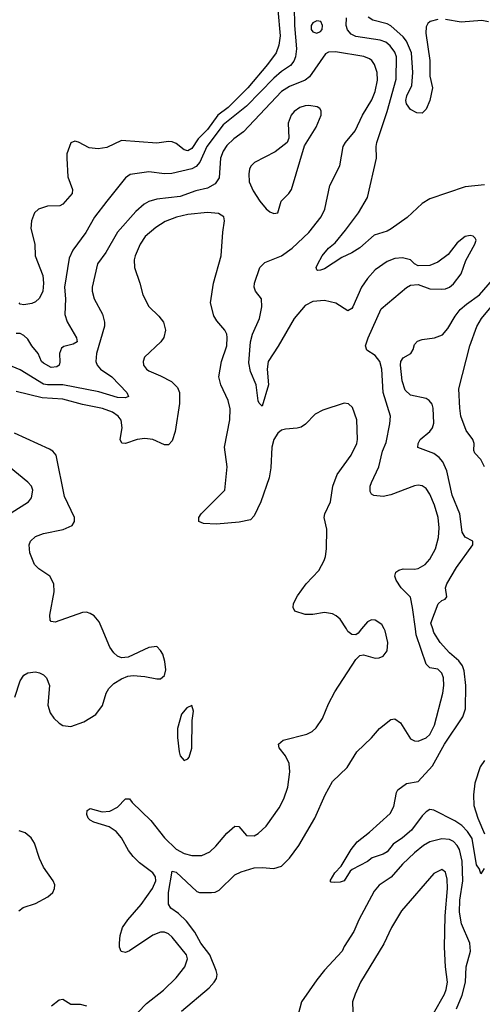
# Model space of a CAD drawing. Header units: inches. Extents: x 1649636 to 1815363, y 506543 to 641975.
# Tile 438 of 656: x 1725908 to 1728278, y 628077 to 633120. Entities that reach past the tile are written whole.
import ezdxf

# ---------------------------------------------------------------- set-up
doc = ezdxf.new("R2010")
doc.units = ezdxf.units.IN
doc.header["$MEASUREMENT"] = 0
doc.layers.add('B7622', color=7, linetype='Continuous')
doc.layers.add('B7623', color=7, linetype='Continuous')

msp = doc.modelspace()

# ---------------------------------------------------------------- linework, layer by layer
at = {"layer": 'B7622', "color": 5}
for points, elevation in [([(1725883.9, 629650), (1725910, 629733.7), (1725930, 629762.8), (1725950, 629775.5), (1725990, 629779.7), (1726010, 629775.2), (1726030, 629765.3), (1726045.2, 629750), (1726060.9, 629710), (1726052, 629610), (1726063.7, 629570), (1726082.6, 629542.6), (1726110, 629517.2), (1726130, 629505.2), (1726170, 629499.7), (1726236.4, 629523.6), (1726298.7, 629561.3), (1726332.1, 629607.9), (1726351.8, 629670), (1726364.9, 629695.1), (1726390, 629719.5), (1726430, 629744.4), (1726462.4, 629757.6), (1726490, 629761.6), (1726550, 629756.4), (1726610, 629743.8), (1726630, 629744.9), (1726650, 629761), (1726657.6, 629790), (1726652.5, 629832.5), (1726640.7, 629870), (1726630, 629889.2), (1726610, 629909.3), (1726570, 629905.1), (1726464.7, 629855.3), (1726430, 629852), (1726410, 629860.7), (1726390, 629877), (1726370, 629906.6), (1726330.3, 630000)], 720), ([(1726470, 627990.3), (1726558.4, 628081.6), (1726644.5, 628150), (1726710, 628213.4), (1726753.6, 628270), (1726767.8, 628310), (1726763.5, 628330), (1726690, 628421.6), (1726670, 628438.6), (1726650, 628447.3), (1726630, 628446.5), (1726590, 628430.6), (1726470, 628351.2), (1726450, 628342.4), (1726427.3, 628347.3), (1726419.7, 628370), (1726419.1, 628390), (1726423.5, 628430), (1726435.5, 628470), (1726462, 628510), (1726531.4, 628588.6), (1726588.9, 628670), (1726605.8, 628710), (1726603.2, 628730), (1726590, 628751.4), (1726522.2, 628802.2), (1726490, 628833.7), (1726465.7, 628865.7), (1726429, 628930), (1726402.5, 628962.5), (1726366.5, 628986.5), (1726287.3, 629010), (1726270, 629021.1), (1726259.7, 629030), (1726251.5, 629050), (1726254.5, 629070), (1726270, 629080.3), (1726330, 629063.2), (1726370, 629066.8), (1726410, 629086.1), (1726450, 629129.1), (1726470, 629128.9), (1726484.2, 629110), (1726579.4, 629019.4), (1726649.5, 628930), (1726710, 628871.4), (1726750, 628850.1), (1726790, 628839.8), (1726841.3, 628838.7), (1726881.9, 628858.1), (1726913.3, 628886.7), (1726970, 628954.2), (1727010, 628988.9), (1727030, 628988.4), (1727070, 628942), (1727110, 628940.9), (1727130, 628951.7), (1727170, 628990.3), (1727237.2, 629082.8), (1727261.2, 629130), (1727281.2, 629190), (1727292.7, 629267.3), (1727289.1, 629310), (1727270, 629349.7), (1727236.9, 629390), (1727233.3, 629410), (1727257.2, 629430), (1727379.9, 629460.1), (1727405.9, 629474.1), (1727427.2, 629492.8), (1727459, 629541), (1727490, 629615.5), (1727522.2, 629677.8), (1727630, 629842.8), (1727650, 629864), (1727670, 629867.7), (1727730, 629850.4), (1727750, 629852.4), (1727770, 629860.5), (1727790, 629886.8), (1727794.2, 629930), (1727780.4, 629990), (1727774.9, 630000)], 680), ([(1726737.2, 628042.8), (1726878.3, 628161.7), (1726905.3, 628190), (1726915.8, 628210), (1726919.3, 628230), (1726914.8, 628250), (1726881.8, 628330), (1726837, 628390), (1726806, 628446), (1726762.7, 628502.7), (1726722.1, 628542.1), (1726682.6, 628570), (1726669.8, 628589.8), (1726669.9, 628650), (1726690, 628759.1), (1726710, 628753.4), (1726815.6, 628655.6), (1726830.2, 628650.2), (1726890.7, 628649.3), (1726910, 628651), (1726930, 628662.2), (1727010, 628739.6), (1727043.6, 628756.4), (1727110, 628775.9), (1727150, 628778.4), (1727210, 628773.2), (1727250, 628785.4), (1727290, 628826.4), (1727337.8, 628890), (1727419.8, 629030), (1727473.3, 629150), (1727510, 629218), (1727586, 629290), (1727634.5, 629370), (1727710, 629441.6), (1727752, 629490), (1727810, 629535.5), (1727830, 629539.1), (1727858.3, 629518.3), (1727910, 629437.6), (1727930, 629426.3), (1727950, 629425.5), (1727990, 629442), (1728010, 629458.9), (1728032.9, 629507.1), (1728075.8, 629670), (1728081.4, 629710), (1728078.4, 629750), (1728070, 629772.4), (1728050, 629793.3), (1728010, 629801.3), (1727990, 629819.3), (1727938.9, 629970), (1727935.1, 630000)], 660), ([(1728287.3, 628772.7), (1728270, 628746), (1728263.6, 628770), (1728247.9, 628792.1), (1728226.1, 628926.1), (1728202.8, 628962.8), (1728172.7, 628992.7), (1728136.8, 629016.8), (1728030, 629072.4), (1728010, 629074.3), (1727990, 629063.5), (1727970, 629042.7), (1727915.3, 628970), (1727870, 628930.6), (1727822.1, 628897.9), (1727790, 628858), (1727770, 628845.8), (1727713, 628827), (1727690, 628808.8), (1727611.6, 628768.4), (1727600.7, 628759.3), (1727570, 628709.7), (1727550, 628702.9), (1727521.2, 628701.2), (1727503.1, 628703.1), (1727498, 628710), (1727522, 628750), (1727555.1, 628784.9), (1727606, 628870), (1727637.2, 628910), (1727700.6, 628959.4), (1727805.7, 629054.3), (1727824, 629090), (1727838, 629162), (1727845.1, 629174.9), (1727890, 629208.8), (1727950, 629218.4), (1728022, 629298), (1728084.5, 629410), (1728178.8, 629550), (1728192, 629590), (1728194.1, 629710), (1728184.7, 629784.7), (1728176.9, 629810), (1728157, 629837), (1728110, 629877.7), (1728062.3, 629930), (1728030, 629981.6), (1728024.2, 630000)], 640), ([(1727659.9, 630000), (1727642, 629978), (1727630, 629969.2), (1727610, 629972), (1727590, 629987), (1727581.7, 630000)], 680), ([(1728290, 629325.6), (1728267.3, 629292.7), (1728240.1, 629210), (1728232.6, 629150), (1728234.8, 629094.8), (1728254.4, 629030), (1728290, 628950.3)], 640), ([(1725903.5, 628556.5), (1725926.5, 628573.5), (1725990, 628594), (1726052.7, 628627.3), (1726078.4, 628650), (1726087.3, 628670), (1726087.6, 628690), (1726079.6, 628710), (1726030, 628779.5), (1726010, 628823.7), (1725983.4, 628903.4), (1725967.1, 628930), (1725936.1, 628956.1), (1725906.3, 628966.3)], 720), ([(1728145, 628055), (1728175.1, 628124.9), (1728191.2, 628190), (1728194.9, 628270), (1728218.3, 628350), (1728214.3, 628390), (1728171.2, 628490), (1728161, 628550), (1728162.1, 628610), (1728177.4, 628710), (1728174.4, 628810), (1728160.6, 628870), (1728150, 628891.3), (1728130, 628911.8), (1728110, 628920.8), (1728070, 628925.2), (1728010, 628909.8), (1727976.9, 628890), (1727930, 628852.3), (1727870, 628794.6), (1727811, 628729), (1727750, 628687.2), (1727723.2, 628656.8), (1727646, 628510), (1727620.2, 628450), (1727570, 628374), (1727559.6, 628350), (1727470, 628252.6), (1727430, 628202), (1727352.2, 628090), (1727334.1, 628025.9)], 660), ([(1728028.8, 628030), (1728083.6, 628130), (1728092.9, 628152.9), (1728098.9, 628190), (1728089.1, 628270), (1728085, 628370), (1728088.2, 628530), (1728099.9, 628670), (1728097.9, 628717.9), (1728090, 628754), (1728070, 628766.9), (1728030, 628747.2), (1727864.7, 628555.3), (1727812.2, 628470), (1727773.6, 628386.4), (1727654.4, 628190), (1727626.7, 628130), (1727613.8, 628090), (1727616, 627990)], 680), ([(1726071.5, 628070), (1726110, 628100.3), (1726130, 628103.7), (1726170, 628078.3), (1726218.4, 628078.4), (1726250, 628069)], 680)]:
    msp.add_lwpolyline(points, dxfattribs=dict(at, elevation=elevation))
at = {"layer": 'B7622', "color": 5, "elevation": 720}
msp.add_lwpolyline([(1726790, 629608), (1726764, 629596), (1726736.8, 629563.2), (1726717, 629490), (1726716.5, 629443.5), (1726726, 629370), (1726730.4, 629350), (1726750, 629326), (1726770, 629334.9), (1726776.2, 629343.8), (1726790.8, 629389.2), (1726792.4, 629530), (1726798.4, 629578.4)], close=True, dxfattribs=at)
at = {"layer": 'B7623', "color": 5}
for points, elevation in [([(1727314, 633186), (1727315.9, 633090), (1727326.6, 632970), (1727321.5, 632930), (1727312.8, 632907.2), (1727294.9, 632885.1), (1727250, 632854.9), (1727210, 632820.7), (1727070, 632676.7), (1726950, 632580.7), (1726866.2, 632470), (1726830.4, 632389.6), (1726812.4, 632367.6), (1726790, 632356.6), (1726688, 632332), (1726650, 632329.9), (1726570, 632339.8), (1726473.9, 632326.1), (1726450.1, 632309.9), (1726354.4, 632190), (1726292.2, 632107.8), (1726246.4, 632030), (1726180.2, 631939.8), (1726160.9, 631899.1), (1726137.7, 631750), (1726142.7, 631690), (1726139.8, 631610), (1726152.3, 631572.3), (1726199.6, 631490), (1726202.4, 631470), (1726182.3, 631457.7), (1726134.5, 631445.5), (1726122.6, 631437.4), (1726112, 631410), (1726114.6, 631365.4), (1726110.3, 631350), (1726097.9, 631342.1), (1726070, 631338), (1726030, 631361.1), (1726020.7, 631370), (1726003.8, 631410), (1725970.7, 631450), (1725950, 631484.2), (1725930, 631503.2), (1725910, 631512), (1725890, 631511.9)], 640), ([(1727230.7, 633170), (1727242.8, 633037.2), (1727234.9, 632990), (1727221.3, 632950), (1727177.2, 632890), (1727077.2, 632770), (1726976.1, 632670), (1726923.4, 632630), (1726870, 632557.5), (1726822.7, 632510), (1726790, 632459.7), (1726770, 632448.3), (1726750, 632453.6), (1726710, 632485.2), (1726690, 632495), (1726670, 632496.7), (1726610, 632487.8), (1726430, 632500.2), (1726354.9, 632465.1), (1726310, 632458.1), (1726264.2, 632464.2), (1726210, 632493.3), (1726190, 632498.2), (1726170, 632489.6), (1726150, 632433.2), (1726149.4, 632410), (1726155.6, 632315.6), (1726179.5, 632250), (1726177, 632230), (1726130, 632175.8), (1726114.2, 632165.8), (1726050, 632164.7), (1726005, 632150), (1725983.4, 632130), (1725968.3, 632090), (1725966.2, 632050), (1725985.9, 631970), (1725988.4, 631910), (1726026.7, 631810), (1726030.8, 631770), (1726026.2, 631730), (1726010, 631693.6), (1725990, 631674.3), (1725970, 631666.3), (1725930, 631658.7), (1725910, 631663.6), (1725905.4, 631670)], 620), ([(1728290, 632273.5), (1728190, 632263.1), (1728010, 632202.9), (1727970, 632177.6), (1727893.3, 632106.7), (1727811.8, 632048.2), (1727790, 632036.4), (1727723.8, 632016.2), (1727650, 631951.6), (1727610, 631925.8), (1727558.6, 631901.4), (1727470, 631843.1), (1727450, 631836.2), (1727434.6, 631834.6), (1727430, 631838), (1727427.8, 631850), (1727435.1, 631870), (1727457.7, 631910), (1727489.8, 631950), (1727523.5, 631976.5), (1727577.4, 632042.6), (1727644.1, 632130), (1727690.7, 632210), (1727736.8, 632410), (1727733.6, 632470), (1727737.7, 632490), (1727790.3, 632649.7), (1727836, 632816), (1727837.9, 632930), (1727830, 632953.5), (1727806.3, 632986.3), (1727783.8, 633003.8), (1727755.2, 633015.2), (1727630, 633032.9), (1727605.4, 633045.4), (1727587.5, 633067.5), (1727580.9, 633090), (1727581.5, 633130)], 640), ([(1728050, 633120.6), (1728010.3, 633110), (1727999.7, 633100.3), (1727990, 633083.7), (1727988.7, 633051.3), (1728009.7, 632910), (1728008.5, 632830), (1728023, 632770), (1728010, 632705.1), (1727990, 632661.6), (1727970, 632641.3), (1727942.5, 632642.5), (1727910, 632660.5), (1727890, 632688), (1727886.4, 632706.4), (1727890.6, 632730), (1727917.3, 632782.7), (1727922.2, 632850), (1727916, 632950), (1727890.2, 633010.2), (1727872.4, 633032.4), (1727810, 633088), (1727790, 633098.7), (1727717.7, 633117.7), (1727693.4, 633133.4)], 620), ([(1728310, 633108.1), (1728275.6, 633115.6), (1728170, 633107.2), (1728090, 633119.9)], 620), ([(1727935.1, 630000), (1727921.2, 630110), (1727910, 630162), (1727861.5, 630210), (1727836.2, 630250), (1727829.4, 630270), (1727834.5, 630290), (1727850, 630300.3), (1727872.7, 630307.3), (1727930, 630305.7), (1727950, 630309.5), (1727984.8, 630330), (1728010, 630357.2), (1728037.5, 630410), (1728052.8, 630467.2), (1728057.1, 630517.1), (1728051.5, 630570), (1728033.2, 630633.2), (1728010, 630689.6), (1727990, 630719.7), (1727970, 630732.2), (1727950, 630736.1), (1727930, 630731.8), (1727810, 630686.4), (1727770, 630677.3), (1727723, 630683), (1727709.8, 630689.8), (1727703.5, 630703.5), (1727703.8, 630730), (1727709.8, 630749.8), (1727747.3, 630830), (1727766, 630910), (1727785.4, 630954.6), (1727804.8, 631050), (1727807.2, 631090), (1727771, 631210), (1727763, 631330), (1727753.2, 631370), (1727730, 631399.7), (1727686.7, 631426.7), (1727680.4, 631450), (1727693.1, 631490), (1727760.7, 631639.3), (1727890, 631748), (1727910, 631760.7), (1727950, 631764), (1728010, 631741.6), (1728070, 631739.5), (1728090, 631741.7), (1728109.3, 631750), (1728130, 631767.6), (1728170, 631818), (1728194.2, 631885.8), (1728239.6, 631970), (1728246, 631990), (1728240.9, 632000.9), (1728231.5, 632011.5), (1728215.1, 632015.1), (1728190, 632009.5), (1728150, 631976.2), (1728102.9, 631917.1), (1728050, 631878), (1728010, 631861.2), (1727950, 631859), (1727930, 631869), (1727909.4, 631889.4), (1727870, 631900.9), (1727830, 631897.6), (1727790, 631881.3), (1727730, 631838), (1727690, 631794.7), (1727658.9, 631750), (1727615.5, 631650), (1727610, 631641.2), (1727590, 631629.3), (1727527.3, 631667.3), (1727470, 631682.3), (1727410, 631676.3), (1727370, 631655.8), (1727314.5, 631590), (1727232.5, 631447.5), (1727180.9, 631370), (1727176.3, 631330), (1727183.2, 631250), (1727150, 631141.2), (1727135.1, 631155.1), (1727130, 631168), (1727119, 631250), (1727090, 631318), (1727082.2, 631362.2), (1727089.9, 631470), (1727100.4, 631510), (1727135.9, 631590), (1727148.6, 631650), (1727147.1, 631690), (1727116.4, 631730), (1727108.9, 631750), (1727111.8, 631770), (1727139.1, 631850), (1727164.5, 631875.5), (1727250, 631911.2), (1727304.4, 631950), (1727388.7, 632030), (1727452, 632110), (1727470.9, 632150), (1727496.9, 632270), (1727548.3, 632371.7), (1727565.4, 632470), (1727576.8, 632490), (1727626.3, 632550), (1727664.5, 632630), (1727712.7, 632710), (1727730, 632752.2), (1727741.6, 632810), (1727739.5, 632850), (1727726, 632890), (1727712.4, 632910), (1727699.6, 632919.6), (1727670.4, 632930.4), (1727525.6, 632954.4), (1727490, 632953.7), (1727475.2, 632944.8), (1727392.8, 632827.2), (1727370, 632809.9), (1727290, 632778.4), (1727250, 632752.5), (1727054.9, 632545.1), (1727005.2, 632510), (1726970, 632476.2), (1726950, 632447.1), (1726936.2, 632410), (1726930.8, 632310), (1726910, 632278.4), (1726870, 632256.8), (1726810, 632244), (1726730, 632213.7), (1726610, 632200.2), (1726570, 632189.1), (1726545.4, 632174.6), (1726502.9, 632137.1), (1726410, 632032), (1726350, 631928.2), (1726306.7, 631870), (1726279.1, 631750), (1726279, 631730), (1726290.2, 631690.2), (1726331.8, 631611.8), (1726343.5, 631570), (1726342.9, 631550), (1726302.2, 631410), (1726298.6, 631370), (1726306, 631350), (1726322, 631330), (1726380.7, 631290), (1726457, 631210), (1726464.9, 631190), (1726450, 631182.6), (1726410, 631184.9), (1726314.1, 631214.1), (1726130, 631249), (1726050, 631249.3), (1726030, 631253.6), (1725910, 631326.3), (1725870, 631342.9)], 660), ([(1727581.7, 630000), (1727549.9, 630049.9), (1727530, 630067.4), (1727510, 630077.6), (1727470, 630084.2), (1727410, 630073.5), (1727370, 630073.5), (1727318, 630090), (1727308.4, 630110), (1727311.1, 630130), (1727332.1, 630170), (1727375.6, 630230), (1727440.7, 630299.3), (1727467.7, 630350), (1727475.1, 630370), (1727480.3, 630410), (1727480.8, 630510), (1727468.6, 630570), (1727471.3, 630590), (1727499.8, 630650), (1727512.7, 630730), (1727535.3, 630790), (1727607, 630890), (1727636, 630950), (1727639.1, 630970), (1727636.1, 631070), (1727613.8, 631133.8), (1727593, 631153), (1727570, 631156.4), (1727460.7, 631119.3), (1727421, 631099), (1727371.8, 631048.2), (1727350, 631033.7), (1727330, 631027.2), (1727270, 631022.7), (1727250, 631017.6), (1727230, 631003.1), (1727209.5, 630970), (1727200.2, 630930), (1727195.3, 630824.7), (1727185.9, 630774.1), (1727143.1, 630650), (1727110, 630578.4), (1727090, 630558.7), (1727032.8, 630547.2), (1726916.3, 630536.3), (1726850, 630540.5), (1726826, 630550), (1726825.6, 630570), (1726838, 630590), (1726958.7, 630710), (1726971.9, 630830), (1726957.2, 630930), (1726984.8, 631070), (1726986.1, 631126.1), (1726975.8, 631170), (1726938, 631250), (1726928.6, 631290), (1726941.2, 631370), (1726968.6, 631450), (1726971.8, 631491.8), (1726969.6, 631510), (1726958.4, 631530), (1726917.6, 631577.6), (1726903, 631603), (1726886.2, 631670), (1726901.2, 631770), (1726939.8, 631910), (1726948.3, 632031.7), (1726958, 632090), (1726954, 632110), (1726926.5, 632126.5), (1726870, 632133), (1726770, 632122.7), (1726710.9, 632109.1), (1726654.2, 632085.8), (1726605.1, 632054.9), (1726551.8, 632010), (1726524.6, 631970), (1726499.3, 631910), (1726495.2, 631890), (1726496.9, 631850), (1726524.4, 631770), (1726539.1, 631710), (1726570.2, 631650.2), (1726620.7, 631600.7), (1726644.6, 631570), (1726655.6, 631530), (1726647.2, 631492.8), (1726631.8, 631470), (1726547.9, 631392.1), (1726540.3, 631370), (1726542.6, 631350), (1726557.6, 631330), (1726570, 631321.5), (1726630, 631296.5), (1726686.4, 631266.4), (1726716.4, 631236.4), (1726726.2, 631210), (1726726.5, 631153.5), (1726705, 631010), (1726690, 630962.4), (1726670, 630942.7), (1726650, 630942.2), (1726590, 630969.1), (1726550, 630975), (1726510, 630969.9), (1726450, 630949.9), (1726431, 630951), (1726423.2, 630970), (1726432.7, 631030), (1726428, 631068), (1726413.3, 631090), (1726383.8, 631110), (1726332.2, 631127.8), (1726230, 631148.8), (1726130, 631176.9), (1726023.8, 631183.8), (1725890, 631214.8)], 680), ([(1728024.2, 630000), (1728014.8, 630030), (1728052.1, 630127.9), (1728070, 630144.9), (1728088.1, 630151.9), (1728096.2, 630163.8), (1728089.8, 630209.8), (1728097, 630230), (1728146.1, 630313.9), (1728229.2, 630430), (1728229, 630449), (1728190, 630469.4), (1728174.8, 630494.7), (1728162.4, 630590), (1728124.4, 630684.4), (1728095.6, 630810), (1728075.4, 630855.4), (1728057.2, 630877.2), (1728030, 630898.5), (1727948.5, 630928.5), (1727948.6, 630950), (1727958.9, 630970), (1728009.9, 631010.1), (1728023.5, 631030), (1728030, 631054), (1728026.5, 631130), (1728020.8, 631150), (1728005.7, 631170), (1727990, 631179.4), (1727910, 631196.1), (1727882.4, 631222.4), (1727867, 631270), (1727858.7, 631350), (1727860.8, 631370), (1727872.6, 631387.4), (1727912.2, 631410), (1727924.3, 631430), (1727930, 631455.5), (1727946.3, 631473.7), (1727970, 631482.4), (1728033.2, 631490), (1728073.6, 631506.4), (1728102, 631538), (1728138.3, 631601.7), (1728164.9, 631635.1), (1728196.9, 631663.1), (1728263.9, 631710), (1728330, 631787.6)], 640), ([(1728289.1, 630829.1), (1728270, 630868), (1728240.2, 630900.2), (1728234, 630914), (1728236, 630950), (1728229.4, 630970), (1728196.1, 631016.1), (1728168.8, 631090), (1728162.8, 631130), (1728158.5, 631230), (1728214, 631450), (1728250, 631547.7), (1728273, 631590), (1728340.7, 631670)], 620), ([(1726330.3, 630000), (1726315.3, 630035.3), (1726290, 630066.9), (1726270, 630079.2), (1726250, 630084.8), (1726230, 630083.5), (1726090, 630034), (1726070, 630037), (1726064.7, 630044.7), (1726062.8, 630070), (1726084.6, 630190), (1726082.4, 630230), (1726063, 630270), (1726006.9, 630306.9), (1725984.8, 630330), (1725961.1, 630390), (1725956.3, 630430), (1725963, 630450), (1725990, 630472.9), (1726030, 630487.8), (1726131.7, 630508.3), (1726177.2, 630530), (1726189.3, 630550), (1726189.3, 630570), (1726138.6, 630678.6), (1726096, 630890), (1726078.7, 630910), (1726060.4, 630920.4), (1725882, 631002)], 720), ([(1725865.5, 630594.5), (1725952.8, 630650), (1725968.8, 630671.2), (1725975, 630710), (1725968.2, 630730), (1725950, 630751.1), (1725854.7, 630830)], 740), ([(1727774.9, 630000), (1727762.6, 630022.6), (1727730, 630044.7), (1727710, 630046), (1727690, 630036.9), (1727659.9, 630000)], 680)]:
    msp.add_lwpolyline(points, dxfattribs=dict(at, elevation=elevation))
for points, elevation in [([(1727430, 633113.5), (1727410, 633103.9), (1727401.3, 633090), (1727400.9, 633070), (1727410, 633058.2), (1727430, 633051.4), (1727450, 633058.7), (1727457.2, 633070), (1727459.3, 633090), (1727450.6, 633110.6)], 660), ([(1727390, 632680.3), (1727370, 632678.3), (1727343.1, 632670), (1727313.8, 632650), (1727298.2, 632630), (1727282.8, 632590), (1727286.6, 632513.4), (1727278, 632490), (1727217.1, 632442.9), (1727111.6, 632388.4), (1727092.7, 632370), (1727085.7, 632354.3), (1727081.2, 632330), (1727083.5, 632290), (1727103.9, 632243.9), (1727137.6, 632190), (1727170, 632150.4), (1727190, 632135.3), (1727210, 632127.4), (1727230, 632130.8), (1727247.6, 632190), (1727286.6, 632230), (1727299.8, 632250), (1727366.5, 632473.5), (1727426.6, 632570), (1727453, 632630), (1727452.9, 632652.9), (1727445.1, 632665.1), (1727432.9, 632672.9)], 680)]:
    msp.add_lwpolyline(points, close=True, dxfattribs=dict(at, elevation=elevation))

doc.saveas('drawing.dxf')
